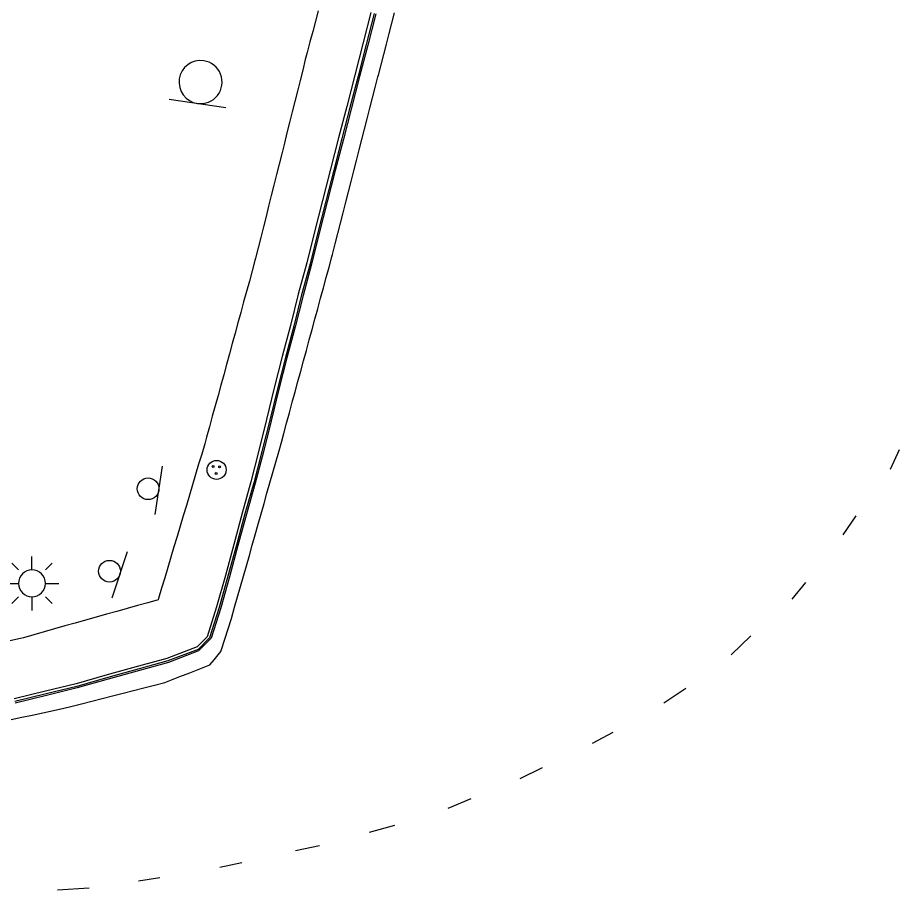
# Model space of a CAD drawing. Extents: x 1901471 to 1963503, y 756461 to 799997.
# Drawn here: x 1929567.1 to 1929648.9, y 772702.4 to 772783.7 of the extents above; entities that cross this region are included whole.
import ezdxf

# ---------------------------------------------------------------- set-up
doc = ezdxf.new("R2010")
doc.units = 0
for name, color, linetype in [('Default', 7, 'Continuous'), ('RD_EX_Bldg', 7, 'Continuous'), ('RD_EX_BldgApp', 7, 'Continuous'), ('RD_EX_Conc', 7, 'Continuous'), ('RD_EX_DR_Inlet', 7, 'Continuous'), ('RD_EX_Road', 7, 'Continuous'), ('RD_EX_UT', 7, 'Continuous'), ('RD_HC_Cl', 7, 'Continuous')]:
    doc.layers.add(name, color=color, linetype=linetype)

# ---------------------------------------------------------------- blocks, each defined once
blk = doc.blocks.new('TSP')
at = {"layer": 'Default'}
for points in [[(0, 0.0635), (0, 0.127)], [(-0.0635, 0.0635), (-0.09525, 0.09525)], [(0.0635, 0.0635), (0.09525, 0.09525)], [(-0.127, 0), (-0.0635, 0)], [(0.0635, 0), (0.127, 0)], [(-0.0635, -0.0635), (-0.09525, -0.09525)], [(0, -0.0635), (0, -0.127)], [(0.0635, -0.0635), (0.09525, -0.09525)]]:
    blk.add_lwpolyline(points, dxfattribs=at)
for start, end in [(0, 180), (180, 0)]:
    blk.add_arc((0, 0), 0.0635, start, end, dxfattribs=at)
blk = doc.blocks.new('MH')
at = {"layer": 'RD_EX_DR_Inlet'}
for centre, radius in [((0, 0), 1.75), ((-0.66, 0.63), 0.175), ((0.56, 0.56), 0.175), ((-0.09, -0.66), 0.175)]:
    blk.add_circle(centre, radius, dxfattribs=at)
blk = doc.blocks.new('SIGN2')
at = {"layer": 'Default'}
blk.add_lwpolyline([(-0.127, 0.1692), (-0.127, -0.1692)], dxfattribs=at)
for start, end in [(0, 180), (180, 0)]:
    blk.add_arc((0, 0), 0.127, start, end, dxfattribs=at)
blk = doc.blocks.new('SIGN')
at = {"layer": 'RD_EX_BldgApp'}
blk.add_line((-4.52, -2.02), (4.48, -2.02), dxfattribs=at)
blk.add_circle((0, 0), 2, dxfattribs=at)

msp = doc.modelspace()

# ---------------------------------------------------------------- linework, layer by layer
at = {"layer": 'RD_EX_Conc'}
for points in [[(1929595, 772784.36), (1929594.74, 772783.39), (1929594.49, 772782.43), (1929594.23, 772781.46), (1929593.98, 772780.49), (1929593.8, 772779.82), (1929593.56, 772778.85), (1929593.31, 772777.88), (1929593.07, 772776.91), (1929592.83, 772775.94), (1929592.58, 772774.97), (1929592.34, 772774), (1929592.1, 772773.03), (1929591.86, 772772.06), (1929591.61, 772771.09), (1929591.37, 772770.12), (1929591.13, 772769.15), (1929590.88, 772768.18), (1929590.64, 772767.21), (1929590.4, 772766.24), (1929590.16, 772765.27), (1929589.91, 772764.3), (1929589.67, 772763.33), (1929589.43, 772762.36), (1929589.18, 772761.39), (1929589.13, 772761.19), (1929588.87, 772760.23), (1929588.61, 772759.27), (1929588.34, 772758.3), (1929588.08, 772757.34), (1929587.81, 772756.37), (1929587.55, 772755.41), (1929587.28, 772754.44), (1929587.02, 772753.48), (1929586.76, 772752.52), (1929586.49, 772751.55), (1929586.23, 772750.59), (1929585.96, 772749.62), (1929585.7, 772748.66), (1929585.43, 772747.7), (1929585.17, 772746.73), (1929584.91, 772745.77), (1929584.64, 772744.8), (1929584.47, 772744.19), (1929584.19, 772743.23), (1929583.9, 772742.28), (1929583.62, 772741.32), (1929583.33, 772740.36), (1929583.04, 772739.4), (1929582.76, 772738.45), (1929582.47, 772737.49), (1929582.19, 772736.53), (1929581.9, 772735.57), (1929581.61, 772734.62), (1929581.33, 772733.66), (1929581.04, 772732.7), (1929580.75, 772731.74), (1929580.47, 772730.78), (1929580.18, 772729.83), (1929580.15, 772729.72), (1929579.19, 772729.44), (1929578.23, 772729.17), (1929577.26, 772728.9), (1929576.3, 772728.63), (1929575.34, 772728.36), (1929574.38, 772728.09), (1929573.41, 772727.82), (1929572.45, 772727.55), (1929571.49, 772727.28), (1929570.53, 772727), (1929569.57, 772726.73), (1929568.6, 772726.46), (1929567.64, 772726.19), (1929567.37, 772726.11), (1929566.39, 772725.9)], [(1929599.89, 772784.19), (1929599.15, 772781.29), (1929598.39, 772778.37), (1929597.64, 772775.47), (1929596.89, 772772.57), (1929596.14, 772769.66), (1929595.4, 772766.76), (1929594.66, 772763.85), (1929593.94, 772760.97), (1929593.15, 772758.07), (1929592.43, 772755.16), (1929591.64, 772752.27), (1929590.91, 772749.36), (1929590.2, 772746.44), (1929589.48, 772743.55), (1929588.76, 772740.64), (1929587.93, 772737.75), (1929587.16, 772734.85), (1929586.38, 772731.96), (1929585.56, 772729.07), (1929584.68, 772726.27), (1929583.75, 772725.34), (1929580.95, 772724.27), (1929578.31, 772723.55), (1929575.42, 772722.74), (1929572.53, 772721.92), (1929569.7, 772721.22), (1929566.78, 772720.53)], [(1929600.19, 772784.11), (1929599.45, 772781.21), (1929598.7, 772778.3), (1929597.94, 772775.39), (1929597.19, 772772.49), (1929596.45, 772769.58), (1929595.7, 772766.68), (1929594.97, 772763.77), (1929594.25, 772760.88), (1929593.46, 772757.99), (1929592.73, 772755.08), (1929591.95, 772752.18), (1929591.21, 772749.28), (1929590.51, 772746.36), (1929589.78, 772743.46), (1929589.01, 772740.56), (1929588.2, 772737.68), (1929587.41, 772734.78), (1929586.62, 772731.89), (1929585.81, 772729), (1929584.92, 772726.19), (1929583.85, 772725.1), (1929581.05, 772724.03), (1929578.37, 772723.3), (1929575.48, 772722.49), (1929572.6, 772721.67), (1929569.75, 772720.97), (1929566.83, 772720.28)], [(1929600.33, 772784.08), (1929599.59, 772781.17), (1929598.83, 772778.26), (1929598.08, 772775.36), (1929597.33, 772772.45), (1929596.58, 772769.55), (1929595.84, 772766.64), (1929595.1, 772763.73), (1929594.38, 772760.85), (1929593.6, 772757.95), (1929592.87, 772755.04), (1929592.08, 772752.15), (1929591.35, 772749.24), (1929590.64, 772746.32), (1929589.91, 772743.43), (1929589.16, 772740.52), (1929588.34, 772737.64), (1929587.55, 772734.74), (1929586.77, 772731.85), (1929585.95, 772728.96), (1929585.06, 772726.15), (1929583.9, 772724.96), (1929581.1, 772723.89), (1929578.41, 772723.15), (1929575.52, 772722.34), (1929572.63, 772721.53), (1929569.78, 772720.83), (1929566.87, 772720.13)]]:
    msp.add_lwpolyline(points, dxfattribs=at)
at = {"layer": 'RD_EX_Road'}
for points in [[(1929566.51, 772718.61), (1929567.49, 772718.82), (1929568.46, 772719.02), (1929569.44, 772719.23), (1929570.42, 772719.44), (1929571.4, 772719.64), (1929572.05, 772719.81), (1929573.02, 772720.06), (1929573.99, 772720.3), (1929574.95, 772720.55), (1929575.92, 772720.8), (1929576.89, 772721.04), (1929577.86, 772721.29), (1929578.83, 772721.54), (1929579.8, 772721.79), (1929580.76, 772722.03), (1929581.23, 772722.22), (1929582.16, 772722.58), (1929583.09, 772722.94), (1929584.02, 772723.31), (1929584.95, 772723.67), (1929585.33, 772724.15), (1929585.96, 772724.92), (1929586.02, 772725.11), (1929586.33, 772726.06), (1929586.64, 772727.01), (1929586.95, 772727.96), (1929587.24, 772729.02), (1929587.52, 772729.98), (1929587.79, 772730.94), (1929588.06, 772731.9), (1929588.34, 772732.87), (1929588.61, 772733.83), (1929588.88, 772734.79), (1929589.15, 772735.75), (1929589.43, 772736.71), (1929589.7, 772737.68), (1929589.97, 772738.64), (1929590.24, 772739.6), (1929590.52, 772740.56), (1929590.79, 772741.52), (1929591.06, 772742.49), (1929591.34, 772743.45), (1929591.61, 772744.41), (1929591.81, 772745.13), (1929592.07, 772746.1), (1929592.33, 772747.06), (1929592.59, 772748.03), (1929592.85, 772748.99), (1929593.12, 772749.96), (1929593.38, 772750.92), (1929593.64, 772751.89), (1929593.9, 772752.85), (1929594.16, 772753.82), (1929594.43, 772754.78), (1929594.69, 772755.75), (1929594.95, 772756.71), (1929595.21, 772757.68), (1929595.48, 772758.64), (1929595.74, 772759.61), (1929596, 772760.57), (1929596.26, 772761.54), (1929596.32, 772761.75), (1929596.56, 772762.72), (1929596.81, 772763.69), (1929597.06, 772764.65), (1929597.31, 772765.62), (1929597.56, 772766.59), (1929597.81, 772767.56), (1929598.05, 772768.53), (1929598.3, 772769.5), (1929598.55, 772770.47), (1929598.8, 772771.44), (1929599.05, 772772.4), (1929599.3, 772773.37), (1929599.54, 772774.34), (1929599.79, 772775.31), (1929600.04, 772776.28), (1929600.29, 772777.25), (1929600.54, 772778.22), (1929600.58, 772778.37), (1929600.83, 772779.34), (1929601.08, 772780.3), (1929601.33, 772781.27), (1929601.58, 772782.24), (1929601.84, 772783.21), (1929602.09, 772784.17)], [(1929648.1, 772741.83), (1929648.93, 772743.65)], [(1929643.7, 772735.74), (1929644.93, 772737.5)], [(1929638.98, 772729.78), (1929640.26, 772731.31)], [(1929633.31, 772724.61), (1929635.15, 772726.36)], [(1929627.07, 772720.15), (1929629.1, 772721.51)], [(1929620.46, 772716.41), (1929622.37, 772717.42)], [(1929613.75, 772713.14), (1929615.82, 772714.16)], [(1929607.05, 772710.38), (1929609.18, 772711.26)], [(1929599.75, 772708.16), (1929602.12, 772708.79)], [(1929592.9, 772706.46), (1929595.12, 772706.9)], [(1929585.86, 772704.89), (1929587.9, 772705.35)], [(1929578.31, 772703.64), (1929580.29, 772703.95)], [(1929570.79, 772702.79), (1929573.74, 772703)]]:
    msp.add_lwpolyline(points, dxfattribs=at)
at = {"layer": 'RD_HC_Cl'}
for centre, radius, start, end in [((1933934.019, 762479.741), 11482.379, 112.0131601, 122.8458902), ((1933920.665, 762509.144), 11420.505, 112.014247, 122.8463779), ((1933910.025, 762523.402), 11373.858, 112.013249, 123.5418878)]:
    msp.add_arc(centre, radius, start, end, dxfattribs=at)

# ---------------------------------------------------------------- block references
at = {"layer": 'RD_EX_Bldg'}
for name, p, xscale, yscale, rotation in [('SIGN2', (1929584.08, 772777.74), 15.748031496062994, 15.74803149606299, 81.6677), ('SIGN', (1929579.21, 772740.01), 0.5039370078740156, 0.5039370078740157, 81.536625), ('SIGN', (1929575.63, 772732.36), 0.5039370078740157, 0.5039370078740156, 71.801932)]:
    msp.add_blockref(name, p, dxfattribs=dict(at, xscale=xscale, yscale=yscale, rotation=rotation))
at = {"layer": 'RD_EX_DR_Inlet', "xscale": 0.5039370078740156, "yscale": 0.5039370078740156}
msp.add_blockref('MH', (1929585.57, 772741.76), dxfattribs=at)
at = {"layer": 'RD_EX_UT', "xscale": 19.68503937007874, "yscale": 19.68503937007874}
msp.add_blockref('TSP', (1929568.43, 772731.23), dxfattribs=at)

doc.saveas('drawing.dxf')
